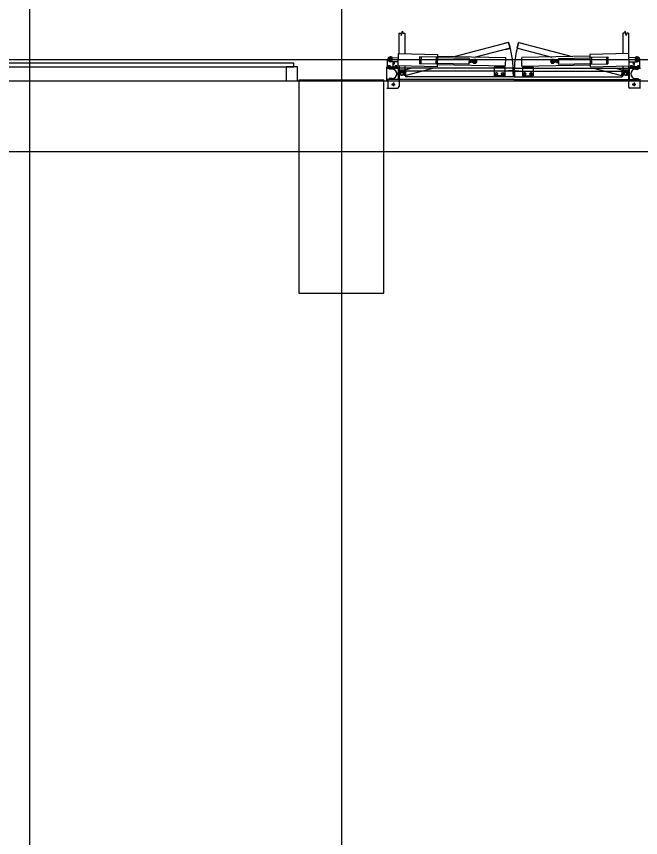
# Model space of a CAD drawing. Extents: x -264205 to -263659, y -1242401 to -1242060.
# Drawn here: x -263836.76 to -263832.36, y -1242092.79 to -1242087 of the extents above; entities that cross this region are included whole.
import ezdxf

# ---------------------------------------------------------------- set-up
doc = ezdxf.new("R2010")
doc.units = 0
for name, color, linetype in [('OBRUBNIKY_KOMUNIKACIE_PROJEKT', 7, 'Continuous'), ('OSI_STAVBY_KFA', 7, 'Continuous'), ('SITUACIA_DSP_2D', 7, 'Continuous')]:
    doc.layers.add(name, color=color, linetype=linetype)

msp = doc.modelspace()

# ---------------------------------------------------------------- linework, layer by layer
at = {"layer": 'OBRUBNIKY_KOMUNIKACIE_PROJEKT'}
msp.add_line((-263894.9678, -1242087.3072), (-263808.9678, -1242087.3072), dxfattribs=at)
at = {"layer": 'OSI_STAVBY_KFA'}
for p, q in [((-263834.4678, -1242083.2372), (-263834.4678, -1242246.7072)), ((-263792.6528, -1242087.9572), (-263911.5228, -1242087.9572))]:
    msp.add_line(p, q, dxfattribs=at)
at = {"layer": 'SITUACIA_DSP_2D'}
for p, q in [((-263836.6679, -1242083.3899), (-263836.6678, -1242093.0073)), ((-263834.0455, -1242087.1366), (-263834.0375, -1242087.1066)), ((-263834.0375, -1242087.1066), (-263834.0335, -1242087.1216)), ((-263832.4675, -1242087.1066), (-263832.4715, -1242087.1216)), ((-263832.4595, -1242087.1366), (-263832.4675, -1242087.1066)), ((-263834.0615, -1242087.1216), (-263834.0615, -1242087.265)), ((-263834.0615, -1242087.1216), (-263834.0495, -1242087.1216)), ((-263834.0495, -1242087.1216), (-263834.0455, -1242087.1366)), ((-263834.0335, -1242087.1216), (-263834.0215, -1242087.1216)), ((-263834.0215, -1242087.1216), (-263834.0215, -1242087.2657)), ((-263832.4835, -1242087.1216), (-263832.4835, -1242087.2657)), ((-263832.4715, -1242087.1216), (-263832.4835, -1242087.1216)), ((-263832.4555, -1242087.1216), (-263832.4595, -1242087.1366)), ((-263832.4435, -1242087.1216), (-263832.4555, -1242087.1216)), ((-263832.4435, -1242087.1216), (-263832.4435, -1242087.265)), ((-263833.289, -1242087.187), (-263833.6656, -1242087.2858)), ((-263833.2786, -1242087.2256), (-263833.5217, -1242087.2887)), ((-263833.2914, -1242087.1856), (-263833.3204, -1242087.1933)), ((-263833.3204, -1242087.1933), (-263833.3199, -1242087.1953)), ((-263833.309, -1242087.2358), (-263833.28, -1242087.2281)), ((-263833.2786, -1242087.2256), (-263833.289, -1242087.187)), ((-263833.2772, -1242087.2232), (-263833.2865, -1242087.1884)), ((-263833.2278, -1242087.2232), (-263833.2185, -1242087.1884)), ((-263833.2264, -1242087.2256), (-263833.2161, -1242087.187)), ((-263833.2264, -1242087.2256), (-263832.9833, -1242087.2887)), ((-263833.196, -1242087.2358), (-263833.225, -1242087.2281)), ((-263833.2161, -1242087.187), (-263832.8394, -1242087.2858)), ((-263833.2136, -1242087.1856), (-263833.1846, -1242087.1933)), ((-263833.1846, -1242087.1933), (-263833.1851, -1242087.1953)), ((-263834.0664, -1242087.3519), (-263834.0647, -1242087.2649)), ((-263834.0647, -1242087.2649), (-263833.7897, -1242087.2704)), ((-263833.9161, -1242087.2864), (-263833.9171, -1242087.3363)), ((-263833.7901, -1242087.2889), (-263833.9161, -1242087.2864)), ((-263833.9061, -1242087.2865), (-263833.9071, -1242087.3365)), ((-263833.8001, -1242087.2887), (-263833.8011, -1242087.3386)), ((-263833.7897, -1242087.2704), (-263833.7914, -1242087.3573)), ((-263833.79, -1242087.2834), (-263833.3091, -1242087.2929)), ((-263833.3095, -1242087.2339), (-263833.309, -1242087.2358)), ((-263833.1955, -1242087.2339), (-263833.196, -1242087.2358)), ((-263832.7151, -1242087.2834), (-263833.196, -1242087.2929)), ((-263832.4404, -1242087.2649), (-263832.7153, -1242087.2704)), ((-263832.7153, -1242087.2704), (-263832.7136, -1242087.3573)), ((-263832.7149, -1242087.2889), (-263832.5889, -1242087.2864)), ((-263832.7049, -1242087.2887), (-263832.7039, -1242087.3386)), ((-263832.5989, -1242087.2865), (-263832.5979, -1242087.3365)), ((-263832.5889, -1242087.2864), (-263832.5879, -1242087.3363)), ((-263832.4386, -1242087.3519), (-263832.4404, -1242087.2649)), ((-263894.9678, -1242087.3072), (-263808.9678, -1242087.3072)), ((-263834.8027, -1242087.3323), (-263836.9027, -1242087.3323)), ((-263834.8027, -1242087.3573), (-263834.8027, -1242087.3323)), ((-263834.1415, -1242087.3573), (-263834.1415, -1242087.3073)), ((-263834.1371, -1242087.3073), (-263834.1059, -1242087.3073)), ((-263834.1215, -1242087.2955), (-263834.1317, -1242087.3014)), ((-263834.1317, -1242087.3014), (-263834.1317, -1242087.3132)), ((-263834.1317, -1242087.3132), (-263834.1215, -1242087.319)), ((-263834.1315, -1242087.3474), (-263834.1315, -1242087.3618)), ((-263834.0658, -1242087.3234), (-263834.1218, -1242087.3223)), ((-263834.1215, -1242087.2917), (-263834.1215, -1242087.3229)), ((-263834.1113, -1242087.3014), (-263834.1215, -1242087.2955)), ((-263834.1215, -1242087.319), (-263834.1113, -1242087.3132)), ((-263834.1212, -1242087.2923), (-263834.0652, -1242087.2934)), ((-263834.1113, -1242087.3132), (-263834.1113, -1242087.3014)), ((-263834.1015, -1242087.3573), (-263834.1015, -1242087.3227)), ((-263834.1015, -1242087.3323), (-263834.0914, -1242087.3323)), ((-263834.101, -1242087.3227), (-263834.101, -1242087.3419)), ((-263834.0825, -1242087.3474), (-263834.0825, -1242087.3618)), ((-263833.7911, -1242087.3388), (-263833.9171, -1242087.3363)), ((-263833.3103, -1242087.3539), (-263833.7912, -1242087.3443)), ((-263833.5682, -1242087.3383), (-263833.791, -1242087.3338)), ((-263833.5674, -1242087.2983), (-263833.7902, -1242087.2939)), ((-263833.5674, -1242087.2983), (-263833.5682, -1242087.3383)), ((-263833.563, -1242087.3284), (-263833.568, -1242087.3283)), ((-263833.5626, -1242087.3084), (-263833.5676, -1242087.3083)), ((-263833.5626, -1242087.3084), (-263833.563, -1242087.3284)), ((-263833.5626, -1242087.3099), (-263833.563, -1242087.3269)), ((-263833.563, -1242087.3269), (-263833.5622, -1242087.3282)), ((-263833.5626, -1242087.3099), (-263833.5618, -1242087.3086)), ((-263833.5557, -1242087.3283), (-263833.5622, -1242087.3282)), ((-263833.5556, -1242087.3234), (-263833.5621, -1242087.3233)), ((-263833.5555, -1242087.3136), (-263833.5619, -1242087.3135)), ((-263833.5554, -1242087.3087), (-263833.5618, -1242087.3086)), ((-263833.555, -1242087.327), (-263833.5557, -1242087.3283)), ((-263833.5546, -1242087.3101), (-263833.5554, -1242087.3087)), ((-263833.5546, -1242087.3101), (-263833.555, -1242087.327)), ((-263833.5467, -1242087.3237), (-263833.5549, -1242087.3235)), ((-263833.5465, -1242087.3137), (-263833.5547, -1242087.3135)), ((-263833.5467, -1242087.3237), (-263833.5465, -1242087.3137)), ((-263833.5467, -1242087.3237), (-263833.5336, -1242087.3312)), ((-263833.5465, -1242087.3137), (-263833.5331, -1242087.3067)), ((-263833.3103, -1242087.3539), (-263833.3091, -1242087.2929)), ((-263833.1948, -1242087.3539), (-263833.196, -1242087.2929)), ((-263833.1948, -1242087.3539), (-263832.7138, -1242087.3443)), ((-263832.9585, -1242087.3137), (-263832.9719, -1242087.3067)), ((-263832.9583, -1242087.3237), (-263832.9714, -1242087.3312)), ((-263832.9585, -1242087.3137), (-263832.9503, -1242087.3135)), ((-263832.9583, -1242087.3237), (-263832.9585, -1242087.3137)), ((-263832.9583, -1242087.3237), (-263832.9501, -1242087.3235)), ((-263832.9504, -1242087.3101), (-263832.9497, -1242087.3087)), ((-263832.9504, -1242087.3101), (-263832.9501, -1242087.327)), ((-263832.9501, -1242087.327), (-263832.9493, -1242087.3283)), ((-263832.9497, -1242087.3087), (-263832.9432, -1242087.3086)), ((-263832.9496, -1242087.3136), (-263832.9431, -1242087.3135)), ((-263832.9494, -1242087.3234), (-263832.9429, -1242087.3233)), ((-263832.9493, -1242087.3283), (-263832.9428, -1242087.3282)), ((-263832.9424, -1242087.3099), (-263832.9432, -1242087.3086)), ((-263832.9421, -1242087.3269), (-263832.9428, -1242087.3282)), ((-263832.9424, -1242087.3084), (-263832.9374, -1242087.3083)), ((-263832.9424, -1242087.3084), (-263832.942, -1242087.3284)), ((-263832.9424, -1242087.3099), (-263832.9421, -1242087.3269)), ((-263832.942, -1242087.3284), (-263832.937, -1242087.3283)), ((-263832.9376, -1242087.2983), (-263832.7148, -1242087.2939)), ((-263832.9376, -1242087.2983), (-263832.9368, -1242087.3383)), ((-263832.9368, -1242087.3383), (-263832.714, -1242087.3338)), ((-263832.7139, -1242087.3388), (-263832.5879, -1242087.3363)), ((-263832.3838, -1242087.2923), (-263832.4398, -1242087.2934)), ((-263832.4392, -1242087.3234), (-263832.3832, -1242087.3223)), ((-263832.4225, -1242087.3474), (-263832.4225, -1242087.3618)), ((-263832.4035, -1242087.3323), (-263832.4136, -1242087.3323)), ((-263832.404, -1242087.3227), (-263832.404, -1242087.3419)), ((-263832.4035, -1242087.3573), (-263832.4035, -1242087.3227)), ((-263832.3679, -1242087.3073), (-263832.3991, -1242087.3073)), ((-263832.3937, -1242087.3014), (-263832.3835, -1242087.2955)), ((-263832.3937, -1242087.3132), (-263832.3937, -1242087.3014)), ((-263832.3835, -1242087.319), (-263832.3937, -1242087.3132)), ((-263832.3835, -1242087.2917), (-263832.3835, -1242087.3229)), ((-263832.3835, -1242087.2955), (-263832.3733, -1242087.3014)), ((-263832.3733, -1242087.3132), (-263832.3835, -1242087.319)), ((-263832.3735, -1242087.3474), (-263832.3735, -1242087.3618)), ((-263832.3733, -1242087.3014), (-263832.3733, -1242087.3132)), ((-263832.3635, -1242087.3573), (-263832.3635, -1242087.3073)), ((-263836.9027, -1242087.3573), (-263834.8027, -1242087.3573)), ((-263834.8177, -1242087.3573), (-263834.8577, -1242087.3573)), ((-263834.8577, -1242087.3573), (-263834.8577, -1242087.4573)), ((-263834.7777, -1242087.3573), (-263834.8177, -1242087.3573)), ((-263834.7777, -1242087.4573), (-263834.7777, -1242087.3573)), ((-263834.147, -1242087.4573), (-263834.147, -1242087.3573)), ((-263833.2525, -1242087.3673), (-263834.147, -1242087.3673)), ((-263834.142, -1242087.3673), (-263834.142, -1242087.3573)), ((-263834.142, -1242087.3573), (-263834.072, -1242087.3573)), ((-263834.142, -1242087.3673), (-263834.072, -1242087.3673)), ((-263834.1231, -1242087.3555), (-263834.1399, -1242087.3555)), ((-263834.1399, -1242087.3555), (-263834.1399, -1242087.3573)), ((-263834.1231, -1242087.3573), (-263834.1399, -1242087.3573)), ((-263834.1383, -1242087.35), (-263834.1247, -1242087.35)), ((-263834.1383, -1242087.3555), (-263834.1383, -1242087.35)), ((-263834.1247, -1242087.3555), (-263834.1383, -1242087.3555)), ((-263834.1315, -1242087.3555), (-263834.1315, -1242087.3509)), ((-263834.131, -1242087.3673), (-263834.131, -1242087.3748)), ((-263834.11, -1242087.3748), (-263834.131, -1242087.3748)), ((-263834.1247, -1242087.35), (-263834.1247, -1242087.3555)), ((-263834.1231, -1242087.3555), (-263834.1231, -1242087.3573)), ((-263834.0741, -1242087.3555), (-263834.0909, -1242087.3555)), ((-263834.0909, -1242087.3555), (-263834.0909, -1242087.3573)), ((-263834.0741, -1242087.3573), (-263834.0909, -1242087.3573)), ((-263834.0893, -1242087.35), (-263834.0757, -1242087.35)), ((-263834.0893, -1242087.3555), (-263834.0893, -1242087.35)), ((-263834.0757, -1242087.3555), (-263834.0893, -1242087.3555)), ((-263834.0825, -1242087.3555), (-263834.0825, -1242087.3509)), ((-263834.0757, -1242087.35), (-263834.0757, -1242087.3555)), ((-263834.0741, -1242087.3555), (-263834.0741, -1242087.3573)), ((-263834.072, -1242087.3673), (-263834.072, -1242087.3573)), ((-263834.067, -1242087.3673), (-263834.067, -1242087.4473)), ((-263834.067, -1242087.3948), (-263834.057, -1242087.3948)), ((-263834.067, -1242087.4198), (-263834.067, -1242087.3948)), ((-263833.7914, -1242087.3573), (-263834.0664, -1242087.3519)), ((-263834.0615, -1242087.352), (-263834.0615, -1242087.3818)), ((-263834.0215, -1242087.3818), (-263834.0615, -1242087.3818)), ((-263834.061, -1242087.352), (-263834.061, -1242087.3673)), ((-263834.061, -1242087.3673), (-263834.061, -1242087.4473)), ((-263834.057, -1242087.4198), (-263834.057, -1242087.3948)), ((-263834.0474, -1242087.3992), (-263834.057, -1242087.4063)), ((-263834.057, -1242087.4063), (-263834.057, -1242087.4083)), ((-263834.054, -1242087.3818), (-263834.029, -1242087.3818)), ((-263834.054, -1242087.3818), (-263834.054, -1242087.3918)), ((-263834.054, -1242087.3918), (-263834.029, -1242087.3918)), ((-263834.0496, -1242087.4013), (-263834.0425, -1242087.3918)), ((-263834.0425, -1242087.3918), (-263834.0405, -1242087.3918)), ((-263834.0405, -1242087.3918), (-263834.0335, -1242087.4013)), ((-263834.0379, -1242087.398), (-263834.0268, -1242087.4023)), ((-263834.026, -1242087.4063), (-263834.0356, -1242087.3992)), ((-263834.0263, -1242087.4042), (-263834.0337, -1242087.4135)), ((-263834.0201, -1242087.3886), (-263834.0298, -1242087.3912)), ((-263834.0298, -1242087.3912), (-263834.0233, -1242087.4153)), ((-263834.029, -1242087.3818), (-263834.029, -1242087.3918)), ((-263834.0268, -1242087.4023), (-263834.0263, -1242087.4042)), ((-263834.016, -1242087.3948), (-263834.026, -1242087.3948)), ((-263834.026, -1242087.4198), (-263834.026, -1242087.3948)), ((-263834.026, -1242087.4083), (-263834.026, -1242087.4063)), ((-263833.9695, -1242087.3673), (-263834.0221, -1242087.3813)), ((-263834.0117, -1242087.42), (-263834.0221, -1242087.3813)), ((-263834.0215, -1242087.3528), (-263834.0215, -1242087.3818)), ((-263833.2575, -1242087.3873), (-263834.016, -1242087.3873)), ((-263834.016, -1242087.3873), (-263834.016, -1242087.4273)), ((-263834.016, -1242087.4198), (-263834.016, -1242087.3948)), ((-263833.815, -1242087.3673), (-263834.0117, -1242087.42)), ((-263833.39, -1242087.3613), (-263833.39, -1242087.3673)), ((-263833.315, -1242087.3613), (-263833.39, -1242087.3613)), ((-263833.39, -1242087.3673), (-263833.39, -1242087.4213)), ((-263833.3829, -1242087.4073), (-263833.3789, -1242087.4005)), ((-263833.3789, -1242087.4005), (-263833.3711, -1242087.4005)), ((-263833.3711, -1242087.4005), (-263833.3672, -1242087.4073)), ((-263833.3379, -1242087.4073), (-263833.3339, -1242087.4005)), ((-263833.3339, -1242087.4005), (-263833.3261, -1242087.4005)), ((-263833.3261, -1242087.4005), (-263833.3222, -1242087.4073)), ((-263833.315, -1242087.3613), (-263833.315, -1242087.3673)), ((-263833.315, -1242087.3673), (-263833.315, -1242087.4213)), ((-263833.2595, -1242087.3853), (-263833.2895, -1242087.3853)), ((-263833.2895, -1242087.3853), (-263833.2895, -1242087.3873)), ((-263833.2746, -1242087.3843), (-263833.2746, -1242087.3873)), ((-263833.2593, -1242087.3903), (-263833.2593, -1242087.3813)), ((-263833.2575, -1242087.3873), (-263833.2575, -1242087.4273)), ((-263833.2555, -1242087.3893), (-263833.2555, -1242087.4253)), ((-263833.2525, -1242087.3673), (-263832.358, -1242087.3673)), ((-263833.2495, -1242087.3893), (-263833.2495, -1242087.4253)), ((-263833.2475, -1242087.3873), (-263832.489, -1242087.3873)), ((-263833.2475, -1242087.3873), (-263833.2475, -1242087.4273)), ((-263833.2457, -1242087.3903), (-263833.2457, -1242087.3813)), ((-263833.2455, -1242087.3853), (-263833.2155, -1242087.3853)), ((-263833.2304, -1242087.3843), (-263833.2304, -1242087.3873)), ((-263833.2155, -1242087.3853), (-263833.2155, -1242087.3873)), ((-263833.19, -1242087.3613), (-263833.19, -1242087.3673)), ((-263833.19, -1242087.3613), (-263833.115, -1242087.3613)), ((-263833.19, -1242087.3673), (-263833.19, -1242087.4213)), ((-263833.1789, -1242087.4005), (-263833.1829, -1242087.4073)), ((-263833.1711, -1242087.4005), (-263833.1789, -1242087.4005)), ((-263833.1672, -1242087.4073), (-263833.1711, -1242087.4005)), ((-263833.1339, -1242087.4005), (-263833.1379, -1242087.4073)), ((-263833.1261, -1242087.4005), (-263833.1339, -1242087.4005)), ((-263833.1222, -1242087.4073), (-263833.1261, -1242087.4005)), ((-263833.115, -1242087.3613), (-263833.115, -1242087.3673)), ((-263833.115, -1242087.3673), (-263833.115, -1242087.4213)), ((-263832.7136, -1242087.3573), (-263832.4386, -1242087.3519)), ((-263832.6901, -1242087.3673), (-263832.4933, -1242087.42)), ((-263832.5355, -1242087.3673), (-263832.483, -1242087.3813)), ((-263832.4933, -1242087.42), (-263832.483, -1242087.3813)), ((-263832.489, -1242087.3873), (-263832.489, -1242087.4273)), ((-263832.489, -1242087.3948), (-263832.479, -1242087.3948)), ((-263832.489, -1242087.4198), (-263832.489, -1242087.3948)), ((-263832.4849, -1242087.3886), (-263832.4752, -1242087.3912)), ((-263832.4835, -1242087.3528), (-263832.4835, -1242087.3818)), ((-263832.4835, -1242087.3818), (-263832.4435, -1242087.3818)), ((-263832.4752, -1242087.3912), (-263832.4817, -1242087.4153)), ((-263832.479, -1242087.4198), (-263832.479, -1242087.3948)), ((-263832.479, -1242087.4063), (-263832.4694, -1242087.3992)), ((-263832.479, -1242087.4083), (-263832.479, -1242087.4063)), ((-263832.4782, -1242087.4023), (-263832.4787, -1242087.4042)), ((-263832.4787, -1242087.4042), (-263832.4713, -1242087.4135)), ((-263832.4672, -1242087.398), (-263832.4782, -1242087.4023)), ((-263832.451, -1242087.3818), (-263832.476, -1242087.3818)), ((-263832.476, -1242087.3818), (-263832.476, -1242087.3918)), ((-263832.451, -1242087.3918), (-263832.476, -1242087.3918)), ((-263832.4645, -1242087.3918), (-263832.4716, -1242087.4013)), ((-263832.4625, -1242087.3918), (-263832.4645, -1242087.3918)), ((-263832.4555, -1242087.4013), (-263832.4625, -1242087.3918)), ((-263832.4576, -1242087.3992), (-263832.448, -1242087.4063)), ((-263832.451, -1242087.3818), (-263832.451, -1242087.3918)), ((-263832.438, -1242087.3948), (-263832.448, -1242087.3948)), ((-263832.448, -1242087.4198), (-263832.448, -1242087.3948)), ((-263832.448, -1242087.4063), (-263832.448, -1242087.4083)), ((-263832.444, -1242087.352), (-263832.444, -1242087.3673)), ((-263832.444, -1242087.3673), (-263832.444, -1242087.4473)), ((-263832.4435, -1242087.352), (-263832.4435, -1242087.3818)), ((-263832.438, -1242087.3673), (-263832.438, -1242087.4473)), ((-263832.438, -1242087.4198), (-263832.438, -1242087.3948)), ((-263832.433, -1242087.3673), (-263832.433, -1242087.3573)), ((-263832.363, -1242087.3573), (-263832.433, -1242087.3573)), ((-263832.363, -1242087.3673), (-263832.433, -1242087.3673)), ((-263832.4309, -1242087.3555), (-263832.4141, -1242087.3555)), ((-263832.4309, -1242087.3555), (-263832.4309, -1242087.3573)), ((-263832.4309, -1242087.3573), (-263832.4141, -1242087.3573)), ((-263832.4157, -1242087.35), (-263832.4293, -1242087.35)), ((-263832.4293, -1242087.35), (-263832.4293, -1242087.3555)), ((-263832.4293, -1242087.3555), (-263832.4157, -1242087.3555)), ((-263832.4225, -1242087.3555), (-263832.4225, -1242087.3509)), ((-263832.4157, -1242087.3555), (-263832.4157, -1242087.35)), ((-263832.4141, -1242087.3555), (-263832.4141, -1242087.3573)), ((-263832.395, -1242087.3748), (-263832.374, -1242087.3748)), ((-263832.3819, -1242087.3555), (-263832.3651, -1242087.3555)), ((-263832.3819, -1242087.3555), (-263832.3819, -1242087.3573)), ((-263832.3819, -1242087.3573), (-263832.3651, -1242087.3573)), ((-263832.3667, -1242087.35), (-263832.3803, -1242087.35)), ((-263832.3803, -1242087.35), (-263832.3803, -1242087.3555)), ((-263832.3803, -1242087.3555), (-263832.3667, -1242087.3555)), ((-263832.374, -1242087.3673), (-263832.374, -1242087.3748)), ((-263832.3735, -1242087.3555), (-263832.3735, -1242087.3509)), ((-263832.3667, -1242087.3555), (-263832.3667, -1242087.35)), ((-263832.3651, -1242087.3555), (-263832.3651, -1242087.3573)), ((-263832.363, -1242087.3673), (-263832.363, -1242087.3573)), ((-263894.5809, -1242087.4572), (-263809.3546, -1242087.4572)), ((-263834.8577, -1242087.4573), (-263834.7777, -1242087.4573)), ((-263834.1677, -1242087.4523), (-263834.7677, -1242087.4523)), ((-263834.7677, -1242087.4523), (-263834.7677, -1242088.9523)), ((-263834.1677, -1242088.9523), (-263834.1677, -1242087.4523)), ((-263833.2525, -1242087.4473), (-263834.147, -1242087.4473)), ((-263834.141, -1242087.4473), (-263834.141, -1242087.5073)), ((-263834.11, -1242087.4398), (-263834.131, -1242087.4398)), ((-263834.131, -1242087.4398), (-263834.131, -1242087.4473)), ((-263834.067, -1242087.4198), (-263834.057, -1242087.4198)), ((-263834.061, -1242087.4473), (-263834.061, -1242087.4973)), ((-263834.057, -1242087.4083), (-263834.0474, -1242087.4153)), ((-263834.0356, -1242087.4153), (-263834.026, -1242087.4083)), ((-263834.016, -1242087.4198), (-263834.026, -1242087.4198)), ((-263834.0136, -1242087.4127), (-263834.0233, -1242087.4153)), ((-263833.2575, -1242087.4273), (-263834.016, -1242087.4273)), ((-263833.315, -1242087.4213), (-263833.39, -1242087.4213)), ((-263833.3789, -1242087.4141), (-263833.3829, -1242087.4073)), ((-263833.3711, -1242087.4141), (-263833.3789, -1242087.4141)), ((-263833.3672, -1242087.4073), (-263833.3711, -1242087.4141)), ((-263833.3339, -1242087.4141), (-263833.3379, -1242087.4073)), ((-263833.3261, -1242087.4141), (-263833.3339, -1242087.4141)), ((-263833.3222, -1242087.4073), (-263833.3261, -1242087.4141)), ((-263833.2895, -1242087.4273), (-263833.2895, -1242087.4293)), ((-263833.2595, -1242087.4293), (-263833.2895, -1242087.4293)), ((-263833.2525, -1242087.4473), (-263832.358, -1242087.4473)), ((-263833.2475, -1242087.4273), (-263832.489, -1242087.4273)), ((-263833.2455, -1242087.4293), (-263833.2155, -1242087.4293)), ((-263833.2155, -1242087.4273), (-263833.2155, -1242087.4293)), ((-263833.19, -1242087.4213), (-263833.115, -1242087.4213)), ((-263833.1829, -1242087.4073), (-263833.1789, -1242087.4141)), ((-263833.1789, -1242087.4141), (-263833.1711, -1242087.4141)), ((-263833.1711, -1242087.4141), (-263833.1672, -1242087.4073)), ((-263833.1379, -1242087.4073), (-263833.1339, -1242087.4141)), ((-263833.1339, -1242087.4141), (-263833.1261, -1242087.4141)), ((-263833.1261, -1242087.4141), (-263833.1222, -1242087.4073)), ((-263832.4914, -1242087.4127), (-263832.4817, -1242087.4153)), ((-263832.489, -1242087.4198), (-263832.479, -1242087.4198)), ((-263832.4694, -1242087.4153), (-263832.479, -1242087.4083)), ((-263832.448, -1242087.4083), (-263832.4576, -1242087.4153)), ((-263832.438, -1242087.4198), (-263832.448, -1242087.4198)), ((-263832.444, -1242087.4473), (-263832.444, -1242087.4973)), ((-263832.395, -1242087.4398), (-263832.374, -1242087.4398)), ((-263832.374, -1242087.4398), (-263832.374, -1242087.4473)), ((-263832.364, -1242087.4473), (-263832.364, -1242087.5073)), ((-263834.147, -1242087.5073), (-263834.071, -1242087.5073)), ((-263834.114, -1242087.4823), (-263834.088, -1242087.4823)), ((-263834.101, -1242087.4693), (-263834.101, -1242087.4953)), ((-263832.358, -1242087.5073), (-263832.434, -1242087.5073)), ((-263832.391, -1242087.4823), (-263832.417, -1242087.4823)), ((-263832.404, -1242087.4693), (-263832.404, -1242087.4953)), ((-263834.7677, -1242088.9523), (-263834.1677, -1242088.9523))]:
    msp.add_line(p, q, dxfattribs=at)
for centre, radius in [((-263834.1215, -1242087.3073), 0.0126), ((-263834.1215, -1242087.3073), 0.0102), ((-263833.5266, -1242087.3191), 0.00952), ((-263833.5266, -1242087.3191), 0.00645), ((-263833.5266, -1242087.3191), 0.005), ((-263832.9784, -1242087.3191), 0.00952), ((-263832.9784, -1242087.3191), 0.00645), ((-263832.9784, -1242087.3191), 0.005), ((-263832.3835, -1242087.3073), 0.0126), ((-263832.3835, -1242087.3073), 0.0102), ((-263833.375, -1242087.4073), 0.0084), ((-263833.375, -1242087.4073), 0.0068), ((-263833.33, -1242087.4073), 0.0084), ((-263833.33, -1242087.4073), 0.0068), ((-263833.175, -1242087.4073), 0.0084), ((-263833.175, -1242087.4073), 0.0068), ((-263833.13, -1242087.4073), 0.0084), ((-263833.13, -1242087.4073), 0.0068), ((-263834.101, -1242087.4823), 0.008), ((-263832.404, -1242087.4823), 0.008)]:
    msp.add_circle(centre, radius, dxfattribs=at)
for centre, radius, start, end in [((-263833.2904, -1242087.1894), 0.004, 15.00001, 105), ((-263834.0415, -1242087.4073), 0.7862, 0, 15.00001), ((-263833.2811, -1242087.2242), 0.004, 285, 15.00001), ((-263832.4635, -1242087.4073), 0.7862, 164.99999, 180), ((-263833.224, -1242087.2242), 0.004, 164.99999, 255), ((-263833.2146, -1242087.1894), 0.004, 75, 164.99999), ((-263834.1215, -1242087.3073), 0.02, 47.45038, 180), ((-263832.3835, -1242087.3073), 0.02, 0, 132.54962), ((-263834.1215, -1242087.3073), 0.015, 88.85999, 268.85999), ((-263834.101, -1242087.3323), 0.008, 266.41668, 93.58332), ((-263833.5586, -1242087.3258), 0.00432, 144.26656, 213.45343), ((-263833.5466, -1242087.3187), 0.0161, 161.16008, 196.55992), ((-263833.5583, -1242087.3111), 0.00432, 144.26656, 213.45343), ((-263833.5619, -1242087.3135), 0.0001, 268.85999, 338.04684), ((-263833.5593, -1242087.3258), 0.00432, 324.26656, 33.45343), ((-263833.5709, -1242087.3182), 0.0161, 341.16008, 16.55992), ((-263833.559, -1242087.3111), 0.00432, 324.26656, 33.45343), ((-263833.5555, -1242087.3136), 0.0001, 199.67316, 268.85999), ((-263833.5266, -1242087.3191), 0.014, 240.1229, 117.5971), ((-263832.9784, -1242087.3191), 0.014, 62.4029, 299.8771), ((-263832.9461, -1242087.3111), 0.00432, 146.54657, 215.73344), ((-263832.9341, -1242087.3182), 0.0161, 163.44008, 198.83992), ((-263832.9458, -1242087.3258), 0.00432, 146.54657, 215.73344), ((-263832.9496, -1242087.3136), 0.0001, 271.14001, 340.32684), ((-263832.9467, -1242087.3111), 0.00432, 326.54657, 35.73344), ((-263832.9431, -1242087.3135), 0.0001, 201.95316, 271.14001), ((-263832.9584, -1242087.3187), 0.0161, 343.44008, 18.83992), ((-263832.9464, -1242087.3258), 0.00432, 326.54657, 35.73344), ((-263832.404, -1242087.3323), 0.008, 86.41668, 273.58332), ((-263832.3835, -1242087.3073), 0.015, 271.14001, 91.14001), ((-263834.1349, -1242087.3568), 0.0068, 60, 120), ((-263834.1281, -1242087.3568), 0.0068, 60, 120), ((-263834.11, -1242087.4073), 0.0325, 270, 90), ((-263834.0859, -1242087.3568), 0.0068, 60, 120), ((-263834.0791, -1242087.3568), 0.0068, 60, 120), ((-263834.0415, -1242087.4073), 0.01, 53.61393, 306.38607), ((-263834.0415, -1242087.4073), 0.01, 68.61391, 321.38607), ((-263834.0415, -1242087.4073), 0.01, 143.61392, 36.38608), ((-263834.0415, -1242087.4073), 0.01, 233.61393, 126.38607), ((-263833.2595, -1242087.3893), 0.004, 0, 90), ((-263833.2455, -1242087.3893), 0.004, 90, 180), ((-263832.4635, -1242087.4073), 0.01, 53.61393, 306.38607), ((-263832.4635, -1242087.4073), 0.01, 143.61392, 36.38608), ((-263832.4635, -1242087.4073), 0.01, 218.61393, 111.38609), ((-263832.4635, -1242087.4073), 0.01, 233.61393, 126.38607), ((-263832.4259, -1242087.3568), 0.0068, 60, 120), ((-263832.395, -1242087.4073), 0.0325, 90, 270), ((-263832.4191, -1242087.3568), 0.0068, 60, 120), ((-263832.3769, -1242087.3568), 0.0068, 60, 120), ((-263832.3701, -1242087.3568), 0.0068, 60, 120), ((-263833.2595, -1242087.4253), 0.004, 270, 0), ((-263833.2455, -1242087.4253), 0.004, 180, 270), ((-263834.071, -1242087.4973), 0.01, 270, 0), ((-263832.434, -1242087.4973), 0.01, 180, 270)]:
    msp.add_arc(centre, radius, start, end, dxfattribs=at)

doc.saveas('drawing.dxf')
